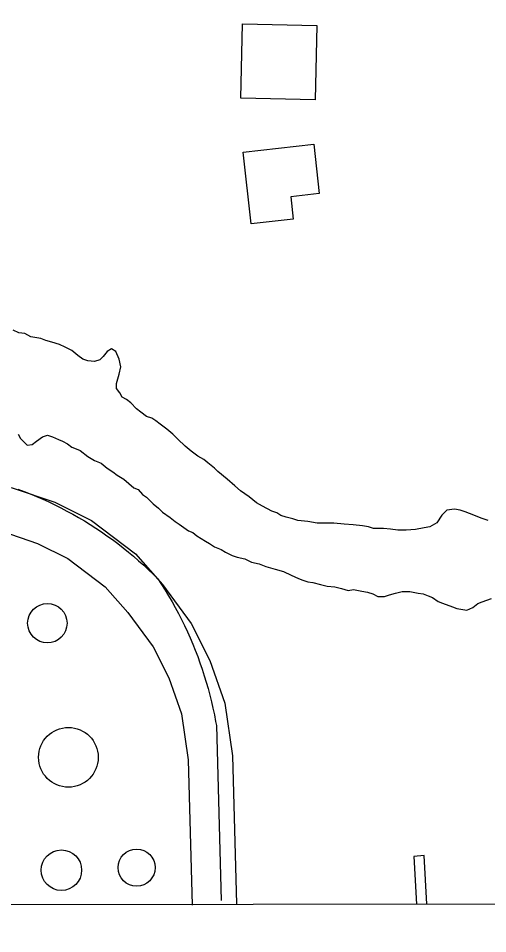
# Model space of a CAD drawing. Extents: x 3313442 to 3351311, y 721974 to 747360.
# Drawn here: x 3330927 to 3331244, y 727351 to 727968 of the extents above; entities that cross this region are included whole.
import ezdxf

# ---------------------------------------------------------------- set-up
doc = ezdxf.new("R2010")
doc.units = 0
for name, color, linetype in [('V-BLDG-OTLN', 7, 'Continuous'), ('V-DOMW-TANK', 7, 'Continuous'), ('V-GRID-FRAM', 7, 'Continuous'), ('V-ROAD-CNTR', 7, 'Continuous'), ('V-TOPO-SHOR', 7, 'Continuous'), ('V-UTIL-LINE', 7, 'Continuous')]:
    doc.layers.add(name, color=color, linetype=linetype)

msp = doc.modelspace()

# ---------------------------------------------------------------- linework, layer by layer
at = {"layer": 'V-BLDG-OTLN'}
for points in [[(3331128.5, 727962.94), (3331127.33, 727912.94), (3331077.12, 727914.11), (3331078.29, 727964.12)], [(3331078.75, 727877.57), (3331126.36, 727882.97), (3331130.12, 727849.8), (3331110.86, 727847.62), (3331112.56, 727832.57), (3331084.22, 727829.35)]]:
    msp.add_lwpolyline(points, close=True, dxfattribs=at)
at = {"layer": 'V-DOMW-TANK'}
for centre, radius in [((3330946.83, 727560.23), 13.28), ((3330961.01, 727469.86), 20.13), ((3330956.29, 727393.79), 13.63), ((3331006.99, 727395.53), 12.5)]:
    msp.add_circle(centre, radius, dxfattribs=at)
at = {"layer": 'V-GRID-FRAM'}
msp.add_lwpolyline([(3317558.4, 745536.29), (3349036.99, 745582.07), (3349071.38, 727396.82), (3317576.91, 727351.01), (3317558.4, 745536.29)], dxfattribs=at)
at = {"layer": 'V-ROAD-CNTR'}
for points in [[(3330716.97, 727593.35), (3330725.22, 727597.16), (3330736.95, 727606.13), (3330749.84, 727615.51), (3330776.89, 727633.04), (3330802.87, 727644.95), (3330825.9, 727651.62), (3330858.16, 727655.3), (3330890.86, 727656.33), (3330923.19, 727651.54), (3330951.84, 727641.75), (3330976.47, 727629.52), (3331006.24, 727606.94), (3331024.41, 727586.31), (3331043.66, 727560.07), (3331056.39, 727535.16), (3331066.4, 727506.37), (3331071.62, 727470.83), (3331074.32, 727371.02)], [(3330926.86, 727650.65), (3330931.11, 727649.05), (3330935.33, 727647.39), (3330939.52, 727645.65), (3330943.68, 727643.83), (3330947.8, 727641.95), (3330951.9, 727639.99), (3330955.95, 727637.95), (3330959.97, 727635.85), (3330963.95, 727633.68), (3330967.9, 727631.43), (3330971.8, 727629.12), (3330975.66, 727626.74), (3330979.48, 727624.29), (3330983.26, 727621.78), (3330986.99, 727619.2), (3330990.67, 727616.55), (3330994.31, 727613.84), (3330997.9, 727611.06), (3331001.44, 727608.22), (3331004.93, 727605.32), (3331008.36, 727602.36), (3331011.75, 727599.34), (3331015.08, 727596.26), (3331018.35, 727593.12), (3331021.32, 727590.18)], [(3330735.98, 727569.09), (3330740.8, 727571.32), (3330754.89, 727582.08), (3330766.84, 727590.78), (3330791.37, 727606.68), (3330813.35, 727616.75), (3330831.82, 727622.1), (3330860.34, 727625.35), (3330889.12, 727626.26), (3330916.08, 727622.26), (3330940.27, 727614), (3330960.59, 727603.91), (3330985.71, 727584.85), (3331001.01, 727567.48), (3331018.04, 727544.27), (3331028.73, 727523.36), (3331037.13, 727499.2), (3331041.68, 727468.23), (3331044.33, 727370.21)], [(3331021.32, 727590.18), (3331023.8, 727586.38), (3331026.22, 727582.53), (3331028.56, 727578.64), (3331030.84, 727574.71), (3331033.05, 727570.74), (3331035.19, 727566.74), (3331037.26, 727562.69), (3331039.25, 727558.61), (3331041.18, 727554.5), (3331043.03, 727550.35), (3331044.81, 727546.17), (3331046.51, 727541.96), (3331048.14, 727537.72), (3331049.69, 727533.45), (3331051.17, 727529.16), (3331052.58, 727524.84), (3331053.9, 727520.49), (3331055.15, 727516.13), (3331056.33, 727511.74), (3331057.42, 727507.33), (3331058.44, 727502.9), (3331059.38, 727498.46), (3331060.24, 727494), (3331060.72, 727491.34)], [(3331060.72, 727491.34), (3331063.92, 727373.47)]]:
    msp.add_lwpolyline(points, dxfattribs=at)
at = {"layer": 'V-TOPO-SHOR'}
for points in [[(3331104.28, 727632.86), (3331101.45, 727634.57), (3331098.05, 727635.72), (3331091.82, 727639.14), (3331087.86, 727641.43), (3331082.77, 727645.42), (3331077.11, 727649.41), (3331073.15, 727652.82), (3331068.06, 727657.38), (3331061.84, 727662.51), (3331059.58, 727664.79), (3331055.05, 727668.2), (3331052.22, 727670.48), (3331048.25, 727672.77), (3331043.73, 727676.19), (3331039.77, 727679.6), (3331034.68, 727684.16), (3331031.29, 727687.58), (3331027.33, 727690.99), (3331022.8, 727694.41), (3331019.97, 727696.69), (3331017.14, 727698.41), (3331013.74, 727699.55), (3331009.78, 727702.4), (3331006.95, 727704.68), (3331002.99, 727708.67), (3331000.16, 727710.94), (3330997.33, 727712.65), (3330995.64, 727715.5), (3330993.38, 727718.34), (3330993.39, 727721.75), (3330995.12, 727727.98), (3330996.27, 727733.08), (3330995.15, 727738.19), (3330992.9, 727743.31), (3330990.07, 727745.02), (3330987.23, 727743.33), (3330984.38, 727739.93), (3330982.1, 727737.67), (3330978.69, 727736.55), (3330974.16, 727737.13), (3330970.76, 727738.28), (3330967.36, 727740.56), (3330963.4, 727743.97), (3330958.87, 727746.26), (3330954.91, 727747.98), (3330949.81, 727749.7), (3330945.84, 727750.85), (3330942.44, 727751.99), (3330935.63, 727753.15), (3330931.67, 727755.43), (3330927.7, 727756.01), (3330923.73, 727757.73)], [(3330927.05, 727687.54), (3330928.74, 727684.69), (3330931, 727682.42), (3330933.27, 727680.14), (3330936.67, 727680.7), (3330939.52, 727682.95), (3330943.5, 727685.78), (3330946.91, 727686.9), (3330950.31, 727685.75), (3330954.27, 727684.04), (3330957.1, 727682.89), (3330960.5, 727681.18), (3330963.33, 727678.9), (3330966.17, 727677.76), (3330969, 727676.61), (3330974.09, 727672.62), (3330978.62, 727669.77), (3330983.15, 727668.05), (3330987.11, 727664.64), (3330991.07, 727662.35), (3330993.9, 727660.07), (3330998.43, 727657.22), (3331001.83, 727654.37), (3331005.22, 727651.52), (3331008.05, 727650.38), (3331010.88, 727646.96), (3331013.71, 727645.25), (3331018.23, 727640.7), (3331021.63, 727637.85), (3331024.45, 727635.01), (3331029.55, 727631.58), (3331032.94, 727628.73), (3331035.77, 727627.02), (3331042, 727622.46), (3331044.83, 727621.32), (3331047.66, 727619.04)], [(3331243.84, 727629.54), (3331239.87, 727630.69), (3331237.04, 727631.83), (3331234.21, 727632.98), (3331231.37, 727634.12), (3331228.54, 727635.27), (3331225.14, 727636.41), (3331221.17, 727636.99), (3331216.06, 727636.44), (3331212.65, 727633.05), (3331209.23, 727627.96), (3331204.68, 727625.14), (3331200.7, 727624.58), (3331195.03, 727623.47), (3331188.78, 727622.92), (3331183.11, 727622.94), (3331178.01, 727623.53), (3331173.47, 727624.11), (3331166.66, 727624.13), (3331163.26, 727625.28), (3331159.29, 727625.86), (3331153.05, 727626.45), (3331146.81, 727627.04), (3331140.01, 727627.63), (3331133.2, 727627.65), (3331128.66, 727627.67), (3331122.43, 727628.82), (3331115.62, 727629.42), (3331112.22, 727630.56), (3331107.68, 727631.71), (3331104.28, 727632.86)], [(3331047.66, 727619.04), (3331053.32, 727615.62), (3331056.15, 727613.9), (3331059.55, 727611.62), (3331064.08, 727609.91), (3331066.91, 727608.19), (3331071.44, 727605.91), (3331074.84, 727604.76), (3331079.94, 727603.61), (3331084.47, 727601.33), (3331089.58, 727600.17), (3331094.11, 727598.45), (3331100.34, 727596.73), (3331106.01, 727595.01), (3331111.11, 727592.72), (3331116.21, 727590.44), (3331119.04, 727589.29), (3331122.44, 727588.15), (3331125.84, 727587.57), (3331130.95, 727586.41), (3331135.48, 727585.26), (3331140.58, 727584.68), (3331145.12, 727583.53), (3331149.65, 727582.38), (3331153.06, 727582.93), (3331158.73, 727581.78), (3331162.7, 727581.2), (3331166.1, 727580.05), (3331169.5, 727578.34), (3331174.04, 727578.32), (3331177.44, 727579.45), (3331181.42, 727580.57), (3331185.96, 727581.69), (3331191.07, 727581.67), (3331196.74, 727580.51), (3331200.14, 727579.93), (3331203.54, 727578.79)], [(3331203.54, 727578.79), (3331206.37, 727577.64), (3331210.33, 727574.79), (3331213.17, 727573.65), (3331219.96, 727571.35), (3331222.8, 727570.21), (3331229.6, 727569.05), (3331233.58, 727570.74), (3331236.99, 727573.57), (3331239.83, 727574.69), (3331246.08, 727576.94)]]:
    msp.add_lwpolyline(points, dxfattribs=at)
at = {"layer": 'V-UTIL-LINE'}
msp.add_lwpolyline([(3331202.7, 727370.83), (3331200.86, 727403.59), (3331193.91, 727402.98), (3331195.62, 727370.82)], dxfattribs=at)

doc.saveas('drawing.dxf')
